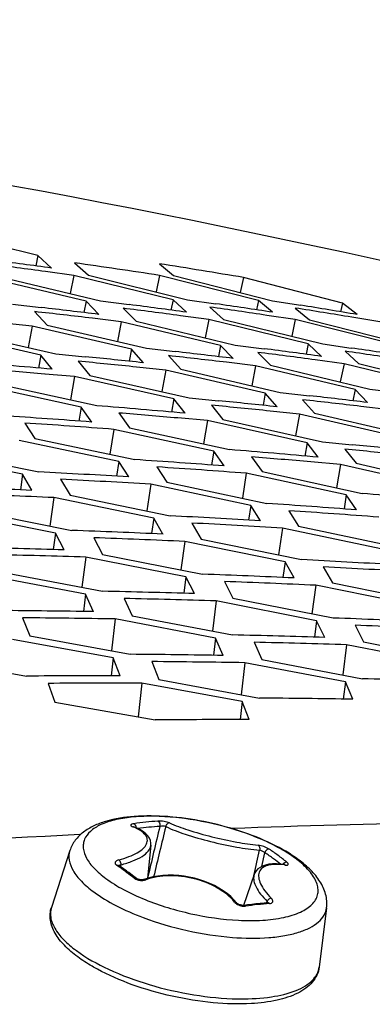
# Model space of a CAD drawing. Header units: millimetres. Extents: x 0 to 420, y 0 to 297.
# Tile 466 of 502: x 357.243 to 358.138, y 250.168 to 252.665. Entities that reach past the tile are written whole.
import ezdxf

# ---------------------------------------------------------------- set-up
doc = ezdxf.new("R2010")
doc.units = ezdxf.units.MM
doc.header["$LTSCALE"] = 23.1
doc.layers.get('0').update_dxf_attribs({"linetype": 'CONTINUOUS'})

msp = doc.modelspace()

# ---------------------------------------------------------------- linework, layer by layer
at = {"color": 3, "linetype": 'CONTINUOUS'}
for p, q in [((357.2893, 252.0668), (357.0387, 252.1284)), ((357.324, 252.0351), (357.2893, 252.0668)), ((357.3827, 252.0482), (357.4175, 252.0168)), ((357.5975, 252.0459), (357.6338, 252.0159)), ((357.4115, 251.9508), (357.1602, 252.0108)), ((357.1973, 252.0121), (357.4485, 251.9518)), ((357.381, 252.0164), (357.3088, 252.0261)), ((357.6322, 251.9547), (357.381, 252.0164)), ((357.4175, 252.0168), (357.6686, 251.9548)), ((357.849, 251.9531), (357.598, 252.0164)), ((357.6338, 252.0159), (357.8848, 251.9522)), ((358.0619, 251.9459), (357.8112, 252.0109)), ((357.2247, 251.9432), (357.2979, 251.9349)), ((357.4441, 251.9176), (357.4115, 251.9508)), ((357.4485, 251.9518), (357.5212, 251.9424)), ((357.5054, 251.9332), (357.5383, 251.9003)), ((357.6664, 251.9231), (357.6322, 251.9547)), ((357.6686, 251.9548), (357.7407, 251.9444)), ((357.7258, 251.9361), (357.7601, 251.9047)), ((357.8847, 251.9229), (357.849, 251.9531)), ((357.8848, 251.9522), (357.9563, 251.9408)), ((357.9422, 251.9335), (357.9781, 251.9036)), ((358.0992, 251.9172), (358.0619, 251.9459)), ((357.2813, 251.9246), (357.3126, 251.8902)), ((357.5009, 251.899), (357.4278, 251.9077)), ((357.7234, 251.9044), (357.6508, 251.9142)), ((357.9421, 251.9042), (357.87, 251.915)), ((358.1568, 251.8984), (358.0854, 251.9103)), ((357.2747, 251.8879), (357.201, 251.8956)), ((357.5265, 251.8295), (357.2747, 251.8879)), ((357.3126, 251.8902), (357.5645, 251.8315)), ((357.7527, 251.8389), (357.5009, 251.899)), ((357.5383, 251.9003), (357.79, 251.8399)), ((357.975, 251.8426), (357.7234, 251.9044)), ((357.7601, 251.9047), (358.0117, 251.8427)), ((358.1935, 251.8408), (357.9421, 251.9042)), ((357.9781, 251.9036), (358.2295, 251.8399)), ((357.2966, 251.8144), (357.0446, 251.8711)), ((357.0832, 251.8743), (357.3352, 251.8174)), ((357.5645, 251.8315), (357.638, 251.8231)), ((357.7849, 251.8058), (357.7527, 251.8389)), ((357.79, 251.8399), (357.863, 251.8305)), ((358.0087, 251.8111), (357.975, 251.8426)), ((358.0117, 251.8427), (358.0841, 251.8322)), ((357.3258, 251.7783), (357.2966, 251.8144)), ((357.3352, 251.8174), (357.4093, 251.8101)), ((357.5572, 251.7949), (357.5265, 251.8295)), ((357.6211, 251.8129), (357.652, 251.7785)), ((357.8469, 251.8213), (357.8793, 251.7885)), ((358.0689, 251.824), (358.1028, 251.7927)), ((357.3915, 251.7988), (357.4209, 251.7629)), ((357.6137, 251.7763), (357.5397, 251.784)), ((357.8417, 251.7872), (357.7682, 251.796)), ((358.0939, 251.7271), (357.8417, 251.7872)), ((357.8793, 251.7885), (358.1315, 251.7281)), ((358.0658, 251.7924), (357.9929, 251.8022)), ((358.3178, 251.7306), (358.0658, 251.7924)), ((358.1028, 251.7927), (358.3548, 251.7306)), ((357.382, 251.7597), (357.3075, 251.7663)), ((357.6345, 251.703), (357.382, 251.7597)), ((357.4209, 251.7629), (357.6733, 251.7058)), ((357.8661, 251.7179), (357.6137, 251.7763)), ((357.652, 251.7785), (357.9043, 251.7198)), ((357.3992, 251.6823), (357.1466, 251.7373)), ((357.1861, 251.7415), (357.4387, 251.6861)), ((357.6733, 251.7058), (357.7477, 251.6985)), ((357.8963, 251.6833), (357.8661, 251.7179)), ((357.9043, 251.7198), (357.9781, 251.7114)), ((358.1256, 251.694), (358.0939, 251.7271)), ((358.1315, 251.7281), (358.2048, 251.7186)), ((357.4264, 251.6446), (357.3992, 251.6823)), ((357.6632, 251.6668), (357.6345, 251.703)), ((357.7297, 251.6873), (357.7586, 251.6514)), ((357.9609, 251.7012), (357.9913, 251.6669)), ((358.1824, 251.6754), (358.1086, 251.6842)), ((357.4947, 251.6676), (357.5222, 251.6301)), ((357.9528, 251.6647), (357.8785, 251.6724)), ((358.2056, 251.6062), (357.9528, 251.6647)), ((357.9913, 251.6669), (358.2441, 251.6081)), ((357.2561, 251.642), (357.2821, 251.603)), ((357.7194, 251.6483), (357.6446, 251.6549)), ((357.9723, 251.5915), (357.7194, 251.6483)), ((357.7586, 251.6514), (358.0115, 251.5943)), ((357.7354, 251.5709), (357.4824, 251.626)), ((357.5222, 251.6301), (357.7751, 251.5748)), ((357.4948, 251.5445), (357.2417, 251.5979)), ((357.2821, 251.603), (357.5351, 251.5493)), ((358.0006, 251.5554), (357.9723, 251.5915)), ((358.0115, 251.5943), (358.0862, 251.587)), ((357.2505, 251.5123), (356.9974, 251.564)), ((357.0384, 251.57), (357.2915, 251.5181)), ((357.7622, 251.5333), (357.7354, 251.5709)), ((357.8312, 251.5562), (357.8582, 251.5188)), ((358.0678, 251.5758), (358.0963, 251.5399)), ((357.5201, 251.5053), (357.4948, 251.5445)), ((358.0569, 251.5368), (357.9817, 251.5435)), ((358.3102, 251.48), (358.0569, 251.5368)), ((358.0963, 251.5399), (358.3496, 251.4828)), ((357.2744, 251.4714), (357.2505, 251.5123)), ((357.5909, 251.5308), (357.6164, 251.4918)), ((358.0716, 251.4596), (357.8181, 251.5147)), ((357.8582, 251.5188), (358.1116, 251.4634)), ((357.347, 251.4995), (357.371, 251.4589)), ((357.8293, 251.4333), (357.5757, 251.4867)), ((357.6164, 251.4918), (357.8699, 251.4381)), ((357.371, 251.4589), (357.6246, 251.4069)), ((358.0979, 251.422), (358.0716, 251.4596)), ((357.5834, 251.4011), (357.3298, 251.4529)), ((357.8541, 251.3941), (357.8293, 251.4333)), ((357.3339, 251.363), (357.0803, 251.413)), ((357.1221, 251.4201), (357.3757, 251.3698)), ((357.9257, 251.4196), (357.9507, 251.3806)), ((357.6067, 251.3603), (357.5834, 251.4011)), ((357.6801, 251.3884), (357.7037, 251.3478)), ((357.3558, 251.3205), (357.3339, 251.363)), ((358.1638, 251.3221), (357.9098, 251.3756)), ((357.9507, 251.3806), (358.2047, 251.3269)), ((357.431, 251.3513), (357.4531, 251.3091)), ((357.9162, 251.29), (357.6621, 251.3418)), ((357.7037, 251.3478), (357.9577, 251.2958)), ((357.4531, 251.3091), (357.7071, 251.2587)), ((357.665, 251.252), (357.411, 251.302)), ((357.9391, 251.2492), (357.9162, 251.29)), ((357.4104, 251.2079), (357.1563, 251.2562)), ((357.199, 251.2643), (357.4531, 251.2157)), ((358.0132, 251.2773), (358.0363, 251.2367)), ((357.6865, 251.2095), (357.665, 251.252)), ((357.7624, 251.2402), (357.784, 251.198)), ((358.0363, 251.2367), (358.2908, 251.1847)), ((357.4304, 251.1637), (357.4104, 251.2079)), ((358.249, 251.1789), (357.9945, 251.2307)), ((357.508, 251.1972), (357.5282, 251.1533)), ((357.9962, 251.1409), (357.7416, 251.191)), ((357.784, 251.198), (358.0386, 251.1477)), ((357.2502, 251.148), (357.269, 251.1025)), ((357.7398, 251.0969), (357.4853, 251.1453)), ((357.5282, 251.1533), (357.7828, 251.1047)), ((358.0172, 251.0985), (357.9962, 251.1409)), ((358.0938, 251.1292), (358.115, 251.087)), ((357.48, 251.0468), (357.2255, 251.0934)), ((357.269, 251.1025), (357.5236, 251.0556)), ((357.7594, 251.0528), (357.7398, 251.0969)), ((357.8378, 251.0862), (357.8575, 251.0423)), ((358.115, 251.087), (358.37, 251.0366)), ((358.3273, 251.0299), (358.0723, 251.08)), ((357.0064, 251.0456), (357.261, 251.0004)), ((357.4982, 251.001), (357.48, 251.0468)), ((357.5782, 251.0371), (357.5965, 250.9915)), ((358.0693, 250.9859), (357.8142, 251.0343)), ((357.8575, 251.0423), (358.1125, 250.9936)), ((357.3154, 250.9819), (357.3322, 250.9346)), ((357.8078, 250.9358), (357.5527, 250.9825)), ((357.5965, 250.9915), (357.8516, 250.9446)), ((358.0884, 250.9418), (358.0693, 250.9859)), ((357.3322, 250.9346), (357.5873, 250.8894)), ((357.8254, 250.89), (357.8078, 250.9358))]:
    msp.add_line(p, q, dxfattribs=at)
at = {"color": 7, "linetype": 'CONTINUOUS'}
for p, q in [((357.2893, 252.0668), (357.2839, 252.0405)), ((357.381, 252.0164), (357.3717, 251.9703)), ((357.598, 252.0164), (357.5891, 251.9745)), ((357.8112, 252.0109), (357.8027, 251.9731)), ((357.4115, 251.9508), (357.4059, 251.9222)), ((357.6322, 251.9547), (357.6268, 251.9284)), ((357.849, 251.9531), (357.8438, 251.9291)), ((358.0619, 251.9459), (358.057, 251.9242)), ((357.2747, 251.8879), (357.2648, 251.8333)), ((357.5009, 251.899), (357.4913, 251.8486)), ((357.7234, 251.9044), (357.7141, 251.8582)), ((357.9421, 251.9042), (357.9331, 251.8621)), ((357.7527, 251.8389), (357.7471, 251.8104)), ((357.975, 251.8426), (357.9696, 251.8164)), ((357.2966, 251.8144), (357.2909, 251.7814)), ((357.5265, 251.8295), (357.5208, 251.7987)), ((357.8417, 251.7872), (357.832, 251.7367)), ((358.0658, 251.7924), (358.0564, 251.7461)), ((357.382, 251.7597), (357.372, 251.7008)), ((357.6137, 251.7763), (357.6038, 251.7216)), ((357.8661, 251.7179), (357.8604, 251.6871)), ((358.0939, 251.7271), (358.0883, 251.6985)), ((357.3992, 251.6823), (357.3935, 251.647)), ((357.6345, 251.703), (357.6287, 251.6699)), ((357.9528, 251.6647), (357.9429, 251.6099)), ((357.7194, 251.6483), (357.7094, 251.5892)), ((357.4824, 251.626), (357.4723, 251.5627)), ((357.9723, 251.5915), (357.9666, 251.5584)), ((357.7354, 251.5709), (357.7297, 251.5357)), ((357.4948, 251.5445), (357.4891, 251.5071)), ((358.0569, 251.5368), (358.0468, 251.4776)), ((357.2505, 251.5123), (357.245, 251.4727)), ((357.8181, 251.5147), (357.808, 251.4513)), ((357.5757, 251.4867), (357.5657, 251.419)), ((358.0716, 251.4596), (358.0659, 251.4244)), ((357.3298, 251.4529), (357.3198, 251.3809)), ((357.8293, 251.4333), (357.8236, 251.3959)), ((357.5834, 251.4011), (357.5778, 251.3616)), ((357.3339, 251.363), (357.3285, 251.3213)), ((357.9098, 251.3756), (357.8997, 251.3077)), ((357.6621, 251.3418), (357.6522, 251.2696)), ((357.411, 251.302), (357.4012, 251.2256)), ((357.9162, 251.29), (357.9106, 251.2505)), ((357.665, 251.252), (357.6596, 251.2103)), ((357.4104, 251.2079), (357.4052, 251.1641)), ((357.9945, 251.2307), (357.9845, 251.1584)), ((357.7416, 251.191), (357.7319, 251.1144)), ((357.4853, 251.1453), (357.4758, 251.0644)), ((357.9962, 251.1409), (357.9908, 251.0992)), ((357.7398, 251.0969), (357.7346, 251.0531)), ((358.0723, 251.08), (358.0625, 251.0032)), ((357.48, 251.0468), (357.4751, 251.001)), ((357.8142, 251.0343), (357.8048, 250.9532)), ((357.5527, 250.9825), (357.5437, 250.8971)), ((358.0693, 250.9859), (358.064, 250.9421)), ((357.8078, 250.9358), (357.8028, 250.89)), ((357.5329, 250.618), (357.532, 250.6184)), ((357.5411, 250.6146), (357.5329, 250.618)), ((357.5495, 250.6104), (357.5411, 250.6146)), ((357.5569, 250.6058), (357.5495, 250.6104)), ((357.5632, 250.6008), (357.5569, 250.6058)), ((357.5684, 250.5954), (357.5632, 250.6008)), ((357.5724, 250.5896), (357.5684, 250.5954)), ((357.575, 250.5834), (357.5724, 250.5896)), ((357.5762, 250.5771), (357.575, 250.5834)), ((357.3707, 250.5582), (357.3238, 250.414)), ((357.5762, 250.5714), (357.5673, 250.4876)), ((357.5762, 250.5713), (357.5762, 250.5771)), ((357.8571, 250.5176), (357.8651, 250.5526)), ((357.4947, 250.5202), (357.4944, 250.5204)), ((357.4977, 250.5181), (357.4947, 250.5202)), ((357.4976, 250.5208), (357.496, 250.5193)), ((357.5, 250.522), (357.4976, 250.5208)), ((357.5018, 250.5152), (357.4977, 250.5181)), ((357.4997, 250.5167), (357.5, 250.522)), ((357.506, 250.5123), (357.5018, 250.5152)), ((357.5101, 250.5093), (357.506, 250.5123)), ((357.5142, 250.5063), (357.5101, 250.5093)), ((357.8475, 250.5114), (357.8431, 250.5068)), ((357.8529, 250.5154), (357.8475, 250.5114)), ((357.8593, 250.5187), (357.8529, 250.5154)), ((357.8668, 250.5213), (357.8593, 250.5187)), ((357.8753, 250.5231), (357.8668, 250.5213)), ((357.8847, 250.5241), (357.8753, 250.5231)), ((357.8948, 250.5242), (357.8847, 250.5241)), ((357.9051, 250.5235), (357.8948, 250.5242)), ((357.914, 250.5224), (357.9051, 250.5235)), ((357.9144, 250.5224), (357.914, 250.5224)), ((357.9152, 250.5223), (357.9144, 250.5224)), ((357.9158, 250.5223), (357.9152, 250.5223)), ((357.9162, 250.5223), (357.9158, 250.5223)), ((357.9163, 250.5223), (357.9162, 250.5223)), ((357.9163, 250.5223), (357.9163, 250.5223)), ((357.5171, 250.5042), (357.5142, 250.5063)), ((357.5201, 250.502), (357.5171, 250.5042)), ((357.5242, 250.4989), (357.5201, 250.502)), ((357.5283, 250.4958), (357.5242, 250.4989)), ((357.5324, 250.4926), (357.5283, 250.4958)), ((357.5365, 250.4894), (357.5324, 250.4926)), ((357.5394, 250.4872), (357.5365, 250.4894)), ((357.5396, 250.487), (357.5394, 250.4872)), ((357.5403, 250.4866), (357.5396, 250.487)), ((357.5412, 250.4861), (357.5403, 250.4866)), ((357.5423, 250.4856), (357.5412, 250.4861)), ((357.5437, 250.4851), (357.5423, 250.4856)), ((357.5452, 250.4847), (357.5437, 250.4851)), ((357.5469, 250.4843), (357.5452, 250.4847)), ((357.5487, 250.4841), (357.5469, 250.4843)), ((357.5505, 250.4839), (357.5487, 250.4841)), ((357.5523, 250.4839), (357.5505, 250.4839)), ((357.554, 250.484), (357.5523, 250.4839)), ((357.5556, 250.4842), (357.554, 250.484)), ((357.5571, 250.4844), (357.5556, 250.4842)), ((357.5583, 250.4847), (357.5571, 250.4844)), ((357.5588, 250.4849), (357.5583, 250.4847)), ((357.5689, 250.4881), (357.5588, 250.4849)), ((357.581, 250.4911), (357.5689, 250.4881)), ((357.5936, 250.4933), (357.581, 250.4911)), ((357.6065, 250.4947), (357.5936, 250.4933)), ((357.6197, 250.4954), (357.6065, 250.4947)), ((357.6331, 250.4953), (357.6197, 250.4954)), ((357.6466, 250.4945), (357.6331, 250.4953)), ((357.6601, 250.4929), (357.6466, 250.4945)), ((357.6735, 250.4907), (357.6601, 250.4929)), ((357.6869, 250.4877), (357.6735, 250.4907)), ((357.7, 250.484), (357.6869, 250.4877)), ((357.7128, 250.4797), (357.7, 250.484)), ((357.838, 250.4973), (357.8109, 250.419)), ((357.8372, 250.4951), (357.8377, 250.4972)), ((357.8398, 250.5016), (357.8379, 250.4971)), ((357.8431, 250.5068), (357.8398, 250.5016)), ((357.7252, 250.4747), (357.7128, 250.4797)), ((357.7371, 250.4691), (357.7252, 250.4747)), ((357.7484, 250.463), (357.7371, 250.4691)), ((357.7592, 250.4562), (357.7484, 250.463)), ((357.7692, 250.449), (357.7592, 250.4562)), ((357.7784, 250.4413), (357.7692, 250.449)), ((357.7868, 250.4331), (357.7784, 250.4413)), ((357.7933, 250.4258), (357.7868, 250.4331)), ((357.7935, 250.4255), (357.7933, 250.4258)), ((357.7942, 250.4248), (357.7935, 250.4255)), ((357.7952, 250.424), (357.7942, 250.4248)), ((357.7964, 250.4231), (357.7952, 250.424)), ((357.7979, 250.4223), (357.7964, 250.4231)), ((357.7995, 250.4214), (357.7979, 250.4223)), ((357.8012, 250.4207), (357.7995, 250.4214)), ((357.8031, 250.4201), (357.8012, 250.4207)), ((357.8049, 250.4196), (357.8031, 250.4201)), ((357.8067, 250.4192), (357.8049, 250.4196)), ((357.8083, 250.419), (357.8067, 250.4192)), ((357.8098, 250.4189), (357.8083, 250.419)), ((357.8109, 250.419), (357.8098, 250.4189)), ((357.8116, 250.4191), (357.8109, 250.419)), ((357.8209, 250.4203), (357.8116, 250.4191)), ((357.8317, 250.4216), (357.8209, 250.4203)), ((357.8424, 250.4228), (357.8317, 250.4216)), ((357.8531, 250.4239), (357.8424, 250.4228)), ((357.8637, 250.4248), (357.8531, 250.4239)), ((357.8727, 250.4255), (357.8637, 250.4248)), ((357.8692, 250.4252), (357.8707, 250.429)), ((357.872, 250.4269), (357.8707, 250.429)), ((357.8723, 250.4258), (357.872, 250.4269)), ((357.874, 250.4257), (357.8727, 250.4255)), ((358.0217, 250.4131), (358.0029, 250.2626))]:
    msp.add_line(p, q, dxfattribs=at)
at = {"color": 3, "linetype": 'CONTINUOUS'}
for centre, radius, start, end in [((353.9109, 226.5567), 25.6951, 82.40099, 82.72659), ((353.8629, 226.6435), 25.6263, 82.23787, 82.56389), ((353.7876, 226.9588), 25.3457, 81.35346, 81.84564), ((353.6641, 227.3275), 25.0294, 80.46272, 80.95834), ((354.3199, 226.0391), 26.0664, 83.11617, 83.43987), ((354.2386, 226.3375), 25.8033, 82.40099, 82.72659), ((354.1907, 226.4245), 25.7343, 82.23787, 82.56389), ((354.112, 226.7164), 25.4774, 81.5176, 81.84551), ((354.0646, 226.8018), 25.4099, 81.35333, 81.68166), ((353.9883, 227.0869), 25.1593, 80.628, 80.9582), ((353.9414, 227.1706), 25.0934, 80.46259, 80.79321), ((354.3685, 225.9505), 26.1369, 83.27812, 83.60139), ((354.5185, 226.2055), 25.8423, 82.23787, 82.56389), ((354.3925, 226.5839), 25.5168, 81.35333, 81.68166), ((354.78, 225.4243), 26.5165, 83.98818, 84.30954), ((354.6961, 225.7302), 26.2462, 83.27812, 83.60139), ((354.6476, 225.819), 26.1756, 83.11617, 83.43987), ((354.5664, 226.1183), 25.9115, 82.40099, 82.72659), ((354.4399, 226.4983), 25.5844, 81.5176, 81.84551), ((354.9137, 224.9942), 26.8925, 84.85402, 85.33222), ((354.8292, 225.3339), 26.5886, 84.14897, 84.4699), ((354.966, 224.9297), 26.9385, 85.0135, 85.33209), ((354.9752, 225.5988), 26.2847, 83.11617, 83.43987), ((355.2411, 224.7715), 27.0041, 84.85402, 85.33222), ((355.1567, 225.1123), 26.6992, 84.14897, 84.4699), ((355.1076, 225.2029), 26.6268, 83.98818, 84.30954), ((355.0237, 225.5098), 26.3556, 83.27812, 83.60139), ((355.3812, 224.3592), 27.3619, 85.71339, 86.18807), ((355.2934, 224.7069), 27.0503, 85.0135, 85.33209), ((355.4358, 224.3219), 27.3807, 85.71339, 86.18807), ((355.4351, 224.9816), 26.7372, 83.98818, 84.30954), ((355.5685, 224.5489), 27.1158, 84.85402, 85.33222), ((355.6208, 224.4842), 27.1621, 85.0135, 85.33209), ((355.4842, 224.8908), 26.8098, 84.14897, 84.4699), ((355.7085, 224.1353), 27.4748, 85.71339, 86.18807), ((355.8526, 223.7141), 27.8412, 86.56641, 87.03756), ((355.7631, 224.098), 27.4936, 85.71339, 86.18807), ((355.9072, 223.6766), 27.8602, 86.56641, 87.03756), ((356.0009, 223.2854), 28.2147, 87.41308, 87.8807), ((356.0554, 223.2477), 28.2339, 87.41308, 87.8807), ((355.8959, 224.3262), 27.2275, 84.85402, 85.33222), ((356.0358, 223.9114), 27.5877, 85.71339, 86.18807), ((356.1798, 223.4889), 27.9553, 86.56641, 87.03756), ((356.0904, 223.8741), 27.6066, 85.71339, 86.18807), ((356.2344, 223.4514), 27.9744, 86.56641, 87.03756), ((356.3281, 223.059), 28.3302, 87.41308, 87.8807), ((356.3826, 223.0212), 28.3494, 87.41308, 87.8807), ((356.4807, 222.6217), 28.7121, 88.2534, 88.7175), ((356.5352, 222.5838), 28.7316, 88.2534, 88.7175), ((356.5071, 223.2638), 28.0695, 86.56641, 87.03756), ((356.6552, 222.8325), 28.4457, 87.41308, 87.8807), ((356.5616, 223.2262), 28.0886, 86.56641, 87.03756), ((356.7097, 222.7948), 28.4649, 87.41308, 87.8807), ((356.8078, 222.3939), 28.8289, 88.2534, 88.7175), ((356.8623, 222.356), 28.8484, 88.2534, 88.7175), ((356.965, 221.9483), 29.2192, 89.08737, 89.54795), ((357.0195, 221.9101), 29.2389, 89.08737, 89.54795), ((356.9824, 222.606), 28.5612, 87.41308, 87.8807), ((357.0369, 222.5683), 28.5804, 87.41308, 87.8807), ((357.1349, 222.1662), 28.9457, 88.2534, 88.7175), ((357.1895, 222.1282), 28.9652, 88.2534, 88.7175), ((357.2921, 221.7192), 29.3373, 89.08737, 89.54795), ((357.3466, 221.681), 29.357, 89.08737, 89.54795), ((357.4541, 221.2653), 29.7357, 89.91501, 90.37207), ((357.5086, 221.2268), 29.7557, 89.91501, 90.37207), ((357.462, 221.9384), 29.0625, 88.2534, 88.7175), ((357.6192, 221.49), 29.4555, 89.08737, 89.54795), ((357.7811, 221.0348), 29.8552, 89.91501, 90.37207)]:
    msp.add_arc(centre, radius, start, end, dxfattribs=at)
at = {"color": 7, "linetype": 'CONTINUOUS'}
for centre, radius, start, end in [((357.65, 249.8111), 0.8233, 93.9088, 98.1698), ((357.4799, 250.4856), 0.1417, 68.179, 69.3676), ((357.5311, 250.6131), 0.00522, 69.4187, 78.4272), ((357.6545, 249.8041), 0.8171, 93.9084, 97.8407), ((376.572, 246.0629), 19.5127, 166.49584, 166.89315), ((375.7019, 246.1939), 18.6216, 166.25348, 166.65686), ((358.9605, 218.432), 32.2045, 92.78468, 95.30397), ((357.5547, 250.5737), 0.0216, 351.3534, 353.4668), ((338.8565, 254.7957), 19.4619, 347.23998, 347.42698), ((357.4975, 250.0028), 0.675, 53.5458, 55.8777), ((357.4896, 249.9984), 0.6694, 53.5466, 55.8787), ((357.4746, 249.9781), 0.6947, 51.7362, 53.5491), ((357.4804, 249.9797), 0.7038, 51.2786, 53.5466), ((357.7762, 250.3126), 0.2804, 52.0769, 53.5645), ((357.7844, 250.3232), 0.2669, 51.8179, 52.0668), ((357.0655, 249.9018), 0.7501, 55.2391, 55.6053), ((357.0549, 249.8867), 0.7685, 53.5474, 55.2323), ((357.9228, 250.5151), 0.0145, 141.0762, 147.754), ((357.8895, 250.3363), 0.1869, 81.7628, 82.5151), ((357.9134, 250.5185), 0.00398, 73.0535, 81.7005), ((357.9206, 250.5506), 0.0296, 261.7435, 263.8187), ((357.0405, 249.867), 0.7929, 53.2045, 53.554), ((357.0272, 249.8494), 0.815, 51.5734, 53.1971), ((357.5553, 250.5058), 0.0232, 286.4244, 289.3706), ((357.8619, 250.489), 0.0253, 161.2231, 164.3707), ((357.7901, 250.4232), 0.00415, 39.3219, 41.9895), ((357.9425, 249.511), 0.9149, 94.1178, 97.9524), ((357.8677, 250.4249), 0.00476, 6.7395, 10.1137), ((357.807, 250.8315), 0.6495, 269.0478, 269.6662)]:
    msp.add_arc(centre, radius, start, end, dxfattribs=at)
at = {"color": 3, "linetype": 'CONTINUOUS'}
msp.add_open_spline([(353.7004, 252.6648), (354.2839, 252.6302), (356.5213, 252.4352), (358.7402, 251.9794), (360.3215, 251.4699)], degree=3, knots=[0, 0, 0, 0, 0.260275, 1, 1, 1, 1], dxfattribs=at)
at = {"color": 7, "linetype": 'CONTINUOUS'}
for points, knots in [([(357.9507, 250.5347), (357.9297, 250.5501), (357.8812, 250.578), (357.8002, 250.6098), (357.7114, 250.633), (357.6215, 250.6457), (357.5376, 250.6468), (357.4741, 250.6373), (357.4313, 250.6215), (357.4046, 250.6059), (357.3831, 250.5851), (357.3737, 250.5675), (357.3707, 250.5582)], [0, 0, 0, 0, 0.123414, 0.263298, 0.411511, 0.557763, 0.692235, 0.808396, 0.859588, 0.907437, 0.953778, 1, 1, 1, 1]), ([(357.9427, 250.5382), (357.9303, 250.5473), (357.9025, 250.5647), (357.8385, 250.5958), (357.7478, 250.6254), (357.6528, 250.6421), (357.5784, 250.6458), (357.5284, 250.6437), (357.485, 250.6367), (357.4494, 250.6251), (357.4228, 250.6091), (357.4086, 250.591), (357.4043, 250.5754), (357.4041, 250.5588), (357.4125, 250.5363), (357.4329, 250.5106), (357.4512, 250.4951), (357.4618, 250.4873)], [0, 0, 0, 0, 0.066518, 0.141422, 0.30738, 0.477216, 0.556756, 0.629342, 0.693013, 0.746569, 0.790059, 0.825734, 0.842356, 0.859255, 0.896891, 0.943325, 1, 1, 1, 1]), ([(357.623, 250.6281), (357.6211, 250.6289), (357.6166, 250.6303), (357.6069, 250.6322), (357.5991, 250.6328), (357.5939, 250.6324)], [0, 0, 0, 0, 0.210186, 0.474279, 1, 1, 1, 1]), ([(357.5939, 250.6324), (357.5948, 250.632), (357.5972, 250.6301), (357.5991, 250.6254), (357.5992, 250.6214), (357.5988, 250.6194)], [0, 0, 0, 0, 0.202231, 0.582098, 1, 1, 1, 1]), ([(357.7806, 250.6147), (358.1367, 250.6276), (359.5417, 250.6543), (360.9489, 250.5832), (361.9918, 250.4713)], [0, 0, 0, 0, 0.253569, 1, 1, 1, 1]), ([(357.4949, 250.5342), (357.5035, 250.5366), (357.5194, 250.5416), (357.5403, 250.5511), (357.5558, 250.5617), (357.5658, 250.5735), (357.5683, 250.5869), (357.562, 250.5994), (357.5494, 250.6095), (357.5387, 250.6147), (357.5326, 250.6172)], [0, 0, 0, 0, 0.18803, 0.349411, 0.480377, 0.582004, 0.665065, 0.751716, 0.861052, 1, 1, 1, 1]), ([(357.533, 250.626), (357.5312, 250.6257), (357.5287, 250.6252), (357.5261, 250.6239), (357.525, 250.6228), (357.525, 250.6214), (357.526, 250.6202), (357.5277, 250.6192), (357.5291, 250.6185), (357.5299, 250.6182)], [0, 0, 0, 0, 0.351249, 0.470629, 0.555471, 0.625629, 0.713867, 0.837751, 1, 1, 1, 1]), ([(357.533, 250.626), (357.5338, 250.6257), (357.5371, 250.6232), (357.5384, 250.6189), (357.5386, 250.6157)], [0, 0, 0, 0, 0.204779, 1, 1, 1, 1]), ([(357.6136, 250.6189), (357.6114, 250.6195), (357.6064, 250.6199), (357.6014, 250.6198), (357.5988, 250.6194)], [0, 0, 0, 0, 0.469026, 1, 1, 1, 1]), ([(357.623, 250.6281), (357.6208, 250.628), (357.6163, 250.6256), (357.6141, 250.6213), (357.6136, 250.6189)], [0, 0, 0, 0, 0.471368, 1, 1, 1, 1]), ([(357.6136, 250.6189), (357.6296, 250.6113), (357.6671, 250.5974), (357.7274, 250.5802), (357.7904, 250.5666), (357.8323, 250.5606), (357.8516, 250.5592)], [0, 0, 0, 0, 0.215355, 0.485788, 0.763748, 1, 1, 1, 1]), ([(357.623, 250.6281), (357.6382, 250.6212), (357.6738, 250.6085), (357.7309, 250.5923), (357.7904, 250.5793), (357.83, 250.5733), (357.8482, 250.5716)], [0, 0, 0, 0, 0.215082, 0.485706, 0.763904, 1, 1, 1, 1]), ([(357.3707, 250.5582), (357.3681, 250.5504), (357.3671, 250.5322), (357.3786, 250.5048), (357.4006, 250.4777), (357.4201, 250.4613), (357.4312, 250.4531)], [0, 0, 0, 0, 0.19049, 0.408817, 0.6764, 1, 1, 1, 1]), ([(357.5, 250.522), (357.5102, 250.5246), (357.5287, 250.5303), (357.5524, 250.5416), (357.5691, 250.5543), (357.5753, 250.5654), (357.5761, 250.5705)], [0, 0, 0, 0, 0.336437, 0.616957, 0.835077, 1, 1, 1, 1]), ([(357.8482, 250.5716), (357.85, 250.5705), (357.8525, 250.5662), (357.8523, 250.5615), (357.8516, 250.5592)], [0, 0, 0, 0, 0.458192, 1, 1, 1, 1]), ([(357.8761, 250.5616), (357.872, 250.5644), (357.8628, 250.5684), (357.8532, 250.5712), (357.8482, 250.5716)], [0, 0, 0, 0, 0.500029, 1, 1, 1, 1]), ([(357.8651, 250.5526), (357.8631, 250.5543), (357.8587, 250.5567), (357.854, 250.5587), (357.8516, 250.5592)], [0, 0, 0, 0, 0.505538, 1, 1, 1, 1]), ([(357.8761, 250.5616), (357.8738, 250.562), (357.8687, 250.5597), (357.8658, 250.5552), (357.8651, 250.5526)], [0, 0, 0, 0, 0.461001, 1, 1, 1, 1]), ([(357.4949, 250.5342), (357.4928, 250.5337), (357.4893, 250.5324), (357.4859, 250.5292), (357.4853, 250.5263), (357.486, 250.5233), (357.4878, 250.5216), (357.4892, 250.5207)], [0, 0, 0, 0, 0.321043, 0.556303, 0.65435, 0.754174, 1, 1, 1, 1]), ([(357.4949, 250.5342), (357.4965, 250.533), (357.499, 250.5289), (357.5, 250.5244), (357.5, 250.522)], [0, 0, 0, 0, 0.460636, 1, 1, 1, 1]), ([(357.7979, 250.3813), (357.8184, 250.3802), (357.8571, 250.38), (357.9101, 250.3864), (357.9479, 250.3975), (357.9713, 250.4101), (357.9844, 250.4204), (357.9939, 250.4322), (357.9994, 250.4452), (358.0007, 250.4592), (357.9979, 250.4738), (357.9911, 250.4887), (357.9762, 250.51), (357.9608, 250.5241), (357.9494, 250.5331)], [0, 0, 0, 0, 0.187328, 0.350982, 0.486074, 0.542682, 0.592604, 0.637183, 0.678612, 0.719764, 0.76358, 0.812394, 0.867697, 1, 1, 1, 1]), ([(358.0217, 250.4131), (358.0232, 250.4245), (358.0211, 250.4484), (358.0057, 250.4809), (357.9815, 250.5099), (357.9616, 250.5266), (357.9507, 250.5347)], [0, 0, 0, 0, 0.235355, 0.472981, 0.724103, 1, 1, 1, 1]), ([(357.4892, 250.5207), (357.4897, 250.5209), (357.4915, 250.5213), (357.4936, 250.521), (357.4947, 250.5202)], [0, 0, 0, 0, 0.274562, 1, 1, 1, 1]), ([(357.9139, 250.5217), (357.9063, 250.5227), (357.8922, 250.5236), (357.8732, 250.5215), (357.8604, 250.5159), (357.8538, 250.5092), (357.8494, 250.5014), (357.8485, 250.4887), (357.8542, 250.4724), (357.8654, 250.4547), (357.8755, 250.4432), (357.8813, 250.4373)], [0, 0, 0, 0, 0.157983, 0.287717, 0.391054, 0.43615, 0.479704, 0.57234, 0.686851, 0.829653, 1, 1, 1, 1]), ([(357.9206, 250.5288), (357.9199, 250.5289), (357.9164, 250.5287), (357.9133, 250.5263), (357.9116, 250.5242)], [0, 0, 0, 0, 0.219374, 1, 1, 1, 1]), ([(357.9174, 250.5212), (357.919, 250.521), (357.9213, 250.5207), (357.9251, 250.5224), (357.9241, 250.5254), (357.9225, 250.5271), (357.9213, 250.5282), (357.9206, 250.5288)], [0, 0, 0, 0, 0.319973, 0.502497, 0.682415, 0.823061, 1, 1, 1, 1]), ([(357.4618, 250.4873), (357.476, 250.4768), (357.5084, 250.457), (357.5428, 250.4412), (357.5615, 250.4336)], [0, 0, 0, 0, 0.467785, 1, 1, 1, 1]), ([(357.5337, 250.4878), (357.5342, 250.488), (357.5361, 250.4885), (357.5383, 250.488), (357.5394, 250.4872)], [0, 0, 0, 0, 0.281141, 1, 1, 1, 1]), ([(357.5337, 250.4878), (357.5342, 250.4875), (357.5363, 250.486), (357.5387, 250.4849), (357.5406, 250.4843)], [0, 0, 0, 0, 0.227595, 1, 1, 1, 1]), ([(357.5406, 250.4843), (357.5418, 250.4838), (357.5468, 250.4825), (357.5521, 250.4821), (357.556, 250.4825)], [0, 0, 0, 0, 0.243664, 1, 1, 1, 1]), ([(357.556, 250.4825), (357.5565, 250.4826), (357.5585, 250.4828), (357.5604, 250.4832), (357.5618, 250.4836)], [0, 0, 0, 0, 0.260313, 1, 1, 1, 1]), ([(357.563, 250.484), (357.5626, 250.4842), (357.5614, 250.485), (357.5598, 250.4853), (357.5588, 250.4849)], [0, 0, 0, 0, 0.291149, 1, 1, 1, 1]), ([(357.7882, 250.4275), (357.7765, 250.4418), (357.7442, 250.4669), (357.6863, 250.4893), (357.6234, 250.4968), (357.5816, 250.4905), (357.563, 250.484)], [0, 0, 0, 0, 0.228222, 0.489709, 0.756984, 1, 1, 1, 1]), ([(357.8375, 250.4958), (357.8348, 250.486), (357.8403, 250.4675), (357.8544, 250.4465), (357.8648, 250.4349), (357.8707, 250.429)], [0, 0, 0, 0, 0.398454, 0.673997, 1, 1, 1, 1]), ([(357.4312, 250.4531), (357.4489, 250.4401), (357.4896, 250.4157), (357.533, 250.3969), (357.5566, 250.388)], [0, 0, 0, 0, 0.465593, 1, 1, 1, 1]), ([(357.5615, 250.4336), (357.5991, 250.4185), (357.677, 250.395), (357.7575, 250.3834), (357.7979, 250.3813)], [0, 0, 0, 0, 0.500282, 1, 1, 1, 1]), ([(357.8813, 250.4373), (357.8791, 250.4371), (357.8748, 250.4348), (357.8717, 250.4312), (357.8707, 250.429)], [0, 0, 0, 0, 0.475697, 1, 1, 1, 1]), ([(357.8768, 250.4235), (357.8787, 250.4236), (357.882, 250.4242), (357.8857, 250.4279), (357.8849, 250.4332), (357.8827, 250.4359), (357.8813, 250.4373)], [0, 0, 0, 0, 0.279098, 0.488456, 0.706139, 1, 1, 1, 1]), ([(357.3905, 250.2884), (357.3785, 250.2972), (357.357, 250.3153), (357.3322, 250.3464), (357.3189, 250.3801), (357.3204, 250.4035), (357.3238, 250.414)], [0, 0, 0, 0, 0.296737, 0.553681, 0.78252, 1, 1, 1, 1]), ([(357.3238, 250.414), (357.3212, 250.4059), (357.3201, 250.3868), (357.3321, 250.3583), (357.355, 250.33), (357.3754, 250.3129), (357.387, 250.3044)], [0, 0, 0, 0, 0.190441, 0.408734, 0.676318, 1, 1, 1, 1]), ([(357.7829, 250.3378), (357.8136, 250.3355), (357.8583, 250.3347), (357.9143, 250.3414), (357.9492, 250.3496), (357.9782, 250.3609), (358.0007, 250.3752), (358.0161, 250.3926), (358.0209, 250.4064), (358.0217, 250.4131)], [0, 0, 0, 0, 0.344864, 0.495951, 0.629584, 0.744709, 0.841978, 0.924728, 1, 1, 1, 1]), ([(357.7882, 250.4275), (357.7887, 250.4275), (357.7904, 250.4276), (357.7923, 250.4269), (357.7932, 250.426)], [0, 0, 0, 0, 0.284002, 1, 1, 1, 1]), ([(357.7882, 250.4275), (357.7885, 250.4271), (357.79, 250.4254), (357.7918, 250.424), (357.7933, 250.423)], [0, 0, 0, 0, 0.23207, 1, 1, 1, 1]), ([(357.7933, 250.423), (357.7966, 250.4207), (357.804, 250.4175), (357.8121, 250.4165), (357.8159, 250.4171)], [0, 0, 0, 0, 0.517046, 1, 1, 1, 1]), ([(357.8159, 250.4171), (357.8156, 250.4174), (357.8145, 250.4185), (357.8128, 250.4192), (357.8116, 250.4191)], [0, 0, 0, 0, 0.289404, 1, 1, 1, 1]), ([(357.8768, 250.4235), (357.8765, 250.4238), (357.8754, 250.4249), (357.8738, 250.4256), (357.8727, 250.4255)], [0, 0, 0, 0, 0.282414, 1, 1, 1, 1]), ([(357.5566, 250.388), (357.5929, 250.3743), (357.6675, 250.3526), (357.7443, 250.3408), (357.7829, 250.3378)], [0, 0, 0, 0, 0.500212, 1, 1, 1, 1]), ([(357.387, 250.3044), (357.4123, 250.2857), (357.4725, 250.2524), (357.5732, 250.2153), (357.6833, 250.1902), (357.7591, 250.1827), (357.7962, 250.1821)], [0, 0, 0, 0, 0.218361, 0.473595, 0.742625, 1, 1, 1, 1]), ([(357.4403, 250.2571), (357.4358, 250.2595), (357.4187, 250.2691), (357.4021, 250.2798), (357.3905, 250.2884)], [0, 0, 0, 0, 0.26263, 1, 1, 1, 1]), ([(357.8032, 250.182), (357.8295, 250.1819), (357.8773, 250.1844), (357.933, 250.1972), (357.9672, 250.2137), (357.9856, 250.2277), (357.9982, 250.244), (358.0021, 250.2565), (358.0029, 250.2626)], [0, 0, 0, 0, 0.342296, 0.621659, 0.735805, 0.834059, 0.920008, 1, 1, 1, 1]), ([(358.0029, 250.2626), (358.002, 250.2556), (357.998, 250.2417), (357.9859, 250.2233), (357.9689, 250.208), (357.9396, 250.1906), (357.8929, 250.1761), (357.8527, 250.1713), (357.8308, 250.17)], [0, 0, 0, 0, 0.100693, 0.202943, 0.309745, 0.424527, 0.687305, 1, 1, 1, 1]), ([(357.8308, 250.17), (357.7986, 250.1682), (357.7309, 250.1703), (357.6296, 250.1867), (357.5309, 250.2149), (357.4687, 250.2417), (357.4403, 250.2571)], [0, 0, 0, 0, 0.239669, 0.499997, 0.760327, 1, 1, 1, 1])]:
    msp.add_open_spline(points, degree=3, knots=knots, dxfattribs=at)
for points in [[(357.5299, 250.6182), (357.5306, 250.6184), (357.5314, 250.6184), (357.5321, 250.6182)], [(357.9163, 250.5213), (357.9158, 250.5218), (357.9152, 250.5221), (357.9146, 250.5223)]]:
    msp.add_open_spline(points, degree=3, dxfattribs=at)

doc.saveas('drawing.dxf')
